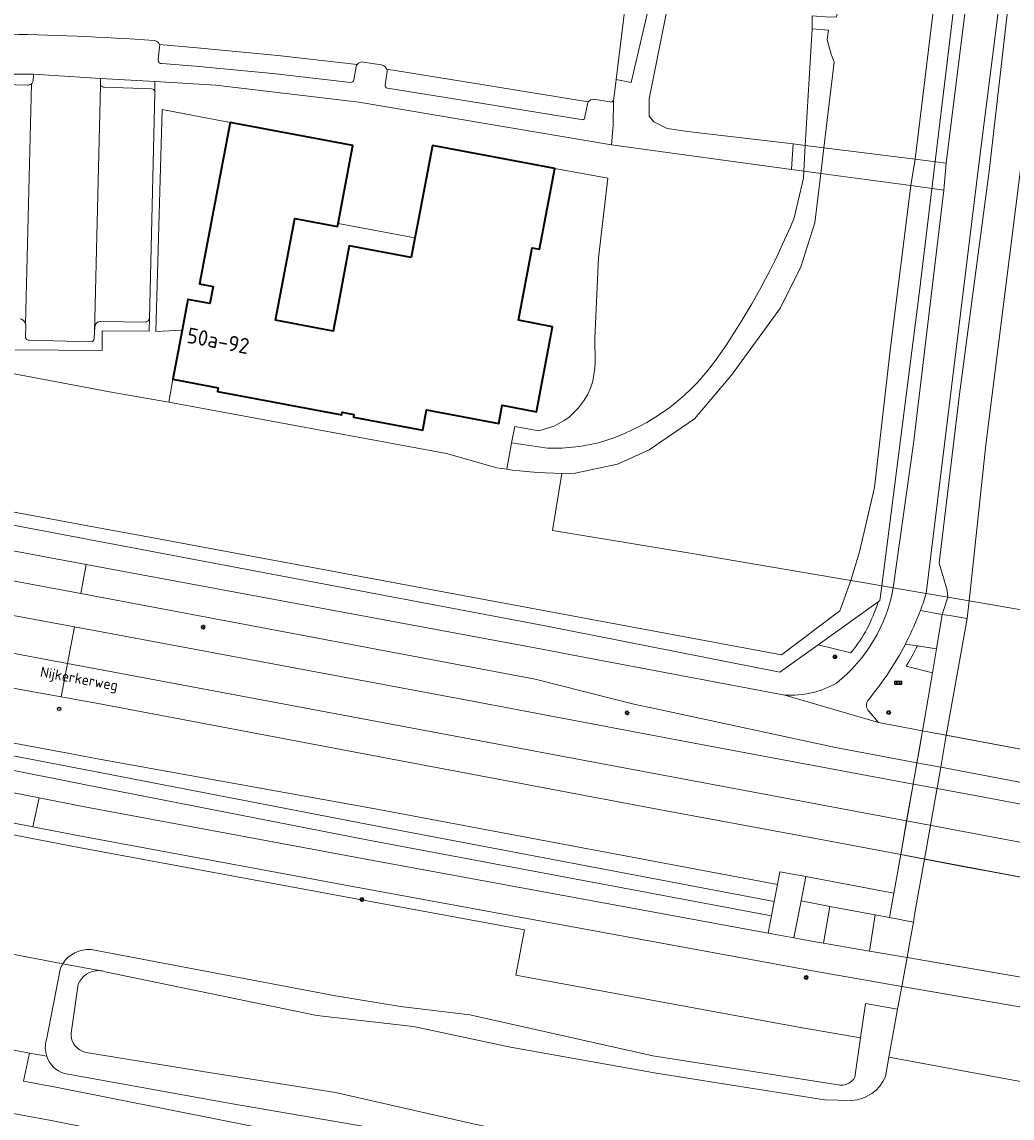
# Model space of a CAD drawing. Header units: metres. Extents: x 149984 to 156489, y 469398 to 478068.
# Tile 641 of 656: x 154703 to 154789, y 471531 to 471626. Entities that reach past the tile are written whole.
import ezdxf
from ezdxf.enums import TextEntityAlignment as Align

# ---------------------------------------------------------------- set-up
doc = ezdxf.new("R2010")
doc.units = ezdxf.units.M
doc.header["$LTSCALE"] = 0.75
for name, color, linetype, lineweight in [('B-WE-GK-BESCHOEIING-G', 252, 'GK-BESCHOEIING-SO', 18), ('B-WE-GR-GROENVOORZIENING-GV', 252, 'Continuous', 18), ('B-WE-GR-STRUIK-GV', 252, 'Continuous', 13), ('B-WE-GW-TALUD_KRUIN-G', 252, 'Continuous', 18), ('B-WE-IE-MEUBILAIR-S', 252, 'Continuous', 25), ('B-WE-KW-KUNSTWERK_DEK-GV', 6, 'Continuous', 18), ('B-WE-OG-BEBOUWING-GV', 6, 'Continuous', 35), ('B-WE-OG-BEBOUWING-T18', 1, 'Continuous', 18), ('B-WE-OG-TERREIN_BEGROEID-GV', 252, 'Continuous', 18), ('B-WE-OG-TERREIN_ERF-GV', 252, 'Continuous', 18), ('B-WE-OG-TERREIN_OEVER-GV', 252, 'Continuous', 18), ('B-WE-OG-TOPOGRAFIE-T18', 7, 'Continuous', 18), ('B-WE-OG-WATER-GV', 252, 'Continuous', 18), ('B-WE-OG-WEG-GV', 252, 'Continuous', 18), ('B-WE-VH-GESLOTENVERHARDING-GV', 252, 'Continuous', 18), ('B-WE-VH-GESLOTENVERHARDING_ASFALT-GV', 252, 'Continuous', 18), ('B-WE-VH-GESLOTENVERHARDING_BETON-GV', 252, 'Continuous', 18), ('B-WE-VH-ONVERHARD-GV', 252, 'Continuous', 18), ('B-WE-VH-OPENVERHARDING-GV', 252, 'Continuous', 18), ('B-WE-VH-OPENVERHARDING_BETONSTRAATSTEEN-GV', 252, 'Continuous', 18), ('B-WE-VH-OPENVERHARDING_STRAATBAKSTEEN-GV', 252, 'Continuous', 18), ('B-WE-VH-OPENVERHARDING_TEGEL-GV', 252, 'Continuous', 18)]:
    doc.layers.add(name, color=color, linetype=linetype, lineweight=lineweight)
doc.styles.add('NLCS-ISO', font='NLCS-ISO.ttf')
doc.styles.add('NLCS-ISO-M500-T18', font='NLCS-ISO.ttf', dxfattribs={"height": 0.9})
doc.styles.add('NLCS-ISO-M750-T18', font='NLCS-ISO.ttf', dxfattribs={"height": 1.35})
doc.linetypes.add('GK-BESCHOEIING-SO', pattern='A,18,-3,[1,NLCS.SHX,S=0.6,R=0,X=0,Y=0],-3', length=24)

# ---------------------------------------------------------------- blocks, each defined once
blk = doc.blocks.new('SIE-MEUBILAIR_BORD_STRAATNAAM-SO')
blk.add_lwpolyline([(-1.62, -0.62), (1.62, -0.62), (1.62, 0.62), (-1.62, 0.62)], close=True)
at = {"style": 'NLCS-ISO'}
blk.add_text('straat', height=0.75, dxfattribs=at).set_placement((0, 0.08), align=Align.MIDDLE_CENTER)
blk = doc.blocks.new('SIE-MEUBILAIR_BORD_VERKEER-SO')
blk.add_lwpolyline([(-0.5625, -0.5625), (0.5625, -0.5625), (0.5625, 0.5625), (-0.5625, 0.5625)], close=True)
at = {"style": 'NLCS-ISO'}
blk.add_text('vb', height=0.75, dxfattribs=at).set_placement((0, 0), align=Align.MIDDLE_CENTER)
blk = doc.blocks.new('SIE-MEUBILAIR_PAAL_HECTOMETER-SO')
blk.add_circle((0, 0), 0.75)
at = {"style": 'NLCS-ISO'}
blk.add_text('hm', height=0.75, dxfattribs=at).set_placement((0.16, 0.07), align=Align.MIDDLE_CENTER)
blk = doc.blocks.new('SIE-MEUBILAIR_PAAL_VERKEERSBORD-SO')
blk.add_circle((0, 0), 0.75)
at = {"style": 'NLCS-ISO'}
blk.add_text('vb', height=0.75, dxfattribs=at).set_placement((0, 0.07), align=Align.MIDDLE_CENTER)
blk = doc.blocks.new('SIE-MEUBILAIR_PAAL_LICHTMAST-SO')
for points in [[(-0.62, 0), (-1, 0)], [(-0.71, 0.71), (-0.44, 0.44)], [(0, 1), (0, 0.62)], [(0.44, 0.44), (0.71, 0.71)], [(1, 0), (0.62, 0)], [(-0.71, -0.71), (-0.44, -0.44)], [(0, -0.62), (0, -1)], [(0.44, -0.44), (0.71, -0.71)]]:
    blk.add_lwpolyline(points)
blk.add_circle((0, 0), 0.5)

msp = doc.modelspace()

# ---------------------------------------------------------------- linework, layer by layer
at = {"layer": 'B-WE-GK-BESCHOEIING-G', "flags": 128}
for points in [[(154774.857, 471577.365), (154773.905, 471574.74), (154768.841, 471570.938), (154713.178, 471581.293), (154710.777, 471581.739), (154662.871, 471590.644), (154621.347, 471598.443), (154608.288, 471600.926)], [(154679.851, 471599.724), (154683.962, 471598.966), (154699.898, 471595.755), (154710.962, 471593.664), (154715.774, 471592.83)]]:
    msp.add_lwpolyline(points, dxfattribs=at)
at = {"layer": 'B-WE-GR-GROENVOORZIENING-GV', "flags": 128}
for points in [[(154774.926, 471571.176), (154774.87, 471571.108), (154772.019, 471571.808), (154768.701, 471569.433), (154748.38, 471573.448), (154712.333, 471580.262), (154662.239, 471589.764), (154619.539, 471597.647), (154608.318, 471599.774), (154608.356, 471598.314), (154607.929, 471598.351), (154607.845, 471597.957), (154610.994, 471597.354), (154614.393, 471596.638), (154620.338, 471595.502), (154648.141, 471590.191), (154686.687, 471582.852), (154708.627, 471578.767), (154748.255, 471571.39), (154751.424, 471570.794), (154769.147, 471567.43)], [(154778.529, 471576.741), (154777.536, 471576.91), (154777.364, 471575.634), (154777.218, 471575.529), (154777.191, 471575.438), (154777.1, 471575.151), (154777.001, 471574.863), (154776.896, 471574.578), (154776.784, 471574.298), (154776.664, 471574.016), (154776.538, 471573.74), (154776.406, 471573.469), (154776.266, 471573.199), (154776.121, 471572.933), (154775.968, 471572.668), (154775.811, 471572.411), (154775.646, 471572.156), (154775.476, 471571.905), (154775.299, 471571.658), (154775.117, 471571.417), (154774.926, 471571.176)], [(154780.882, 471574.763), (154782.776, 471574.439), (154783.25, 471575.939)], [(154783.25, 471575.939), (154781.398, 471576.254)], [(154746.578, 471547.11), (154731.686, 471549.851), (154707.994, 471554.232), (154703.795, 471555.054), (154674.128, 471560.865), (154646.107, 471566.286), (154621.665, 471571.07), (154618.69, 471571.66), (154618.612, 471571.266), (154645.932, 471565.855), (154655.896, 471563.814), (154685.3, 471557.859), (154686.97, 471555.649), (154686.762, 471549.509), (154698.862, 471547.28)], [(154779.802, 471570.19), (154780.032, 471570.59), (154780.255, 471570.996), (154780.471, 471571.402), (154780.554, 471571.563), (154780.627, 471571.709), (154779.585, 471571.866)], [(154662.166, 471570.748), (154707.168, 471562.378), (154709.608, 471561.924), (154733.646, 471557.572), (154768.501, 471551.025), (154768.713, 471552.128), (154770.958, 471551.707), (154778.592, 471550.273), (154779.181, 471553.614), (154772.909, 471554.806), (154758.089, 471557.558), (154734.535, 471561.996), (154709.661, 471566.698), (154708.03, 471567.006), (154706.454, 471567.289), (154688.944, 471570.438)], [(154776.424, 471566.049), (154777.253, 471565.061), (154781.075, 471564.346), (154781.215, 471565.14), (154781.926, 471569.376), (154779.65, 471569.935), (154779.802, 471570.19)], [(154674.782, 471564.342), (154704.535, 471558.538), (154708.337, 471557.796), (154732.375, 471553.308), (154767.69, 471546.804), (154767.981, 471548.317), (154733.07, 471554.872), (154708.598, 471559.652), (154661.746, 471568.993)], [(154674.128, 471560.865), (154703.795, 471555.054), (154707.994, 471554.232), (154731.686, 471549.851), (154746.578, 471547.11), (154746.216, 471545.143), (154745.854, 471543.177), (154770.635, 471538.616), (154770.677, 471538.608), (154775.704, 471537.734), (154776.127, 471540.708), (154778.917, 471540.212), (154779.277, 471542.187), (154771.54, 471543.533), (154731.867, 471550.834), (154708.181, 471555.214), (154703.987, 471556.035), (154674.319, 471561.846)], [(154775.219, 471534.322), (154775.704, 471537.734), (154770.677, 471538.608), (154770.635, 471538.616), (154745.854, 471543.177), (154746.216, 471545.143), (154746.578, 471547.11)], [(154700.413, 471545.335), (154706.6, 471544.157)], [(154709.044, 471545.382), (154730.207, 471541.367), (154735.85, 471540.438), (154741.846, 471539.717), (154757.696, 471536.187), (154773.965, 471533.626)]]:
    msp.add_lwpolyline(points, dxfattribs=at)
for points in [[(154741.618, 471566.986), (154760.84, 471563.366), (154780.259, 471559.724), (154780.586, 471561.574), (154773.54, 471562.91), (154757.581, 471566.334), (154756.18, 471566.616), (154747.516, 471568.822), (154708.147, 471576.233), (154686.218, 471580.361), (154647.642, 471587.653), (154630.853, 471590.784), (154619.826, 471592.878), (154613.136, 471594.148), (154612.666, 471591.278), (154619.264, 471590.002), (154632.849, 471587.374), (154658.213, 471582.632), (154673.735, 471579.657), (154690.073, 471576.589), (154707.605, 471573.366), (154709.163, 471573.08)], [(154776.266, 471573.199), (154776.406, 471573.469), (154776.538, 471573.74), (154776.664, 471574.016), (154776.784, 471574.298), (154776.896, 471574.578), (154777.001, 471574.863), (154777.1, 471575.151), (154777.191, 471575.438), (154777.218, 471575.529), (154772.019, 471571.808), (154774.87, 471571.108), (154774.926, 471571.176), (154775.117, 471571.417), (154775.299, 471571.658), (154775.476, 471571.905), (154775.646, 471572.156), (154775.811, 471572.411), (154775.968, 471572.668), (154776.121, 471572.933)], [(154780.032, 471570.59), (154779.802, 471570.19), (154779.65, 471569.935), (154781.926, 471569.376), (154782.276, 471571.461), (154780.627, 471571.709), (154780.554, 471571.563), (154780.471, 471571.402), (154780.255, 471570.996)], [(154662.166, 471570.748), (154663.415, 471569.661), (154709.21, 471560.859), (154733.077, 471556.213), (154768.219, 471549.555), (154768.501, 471551.025), (154733.646, 471557.572), (154709.608, 471561.924), (154707.168, 471562.378)], [(154663.415, 471569.661), (154661.746, 471568.993), (154708.598, 471559.652), (154733.07, 471554.872), (154767.981, 471548.317), (154768.219, 471549.555), (154733.077, 471556.213), (154709.21, 471560.859)], [(154773.055, 471549.127), (154770.553, 471549.597), (154769.937, 471546.39), (154771.616, 471546.081), (154772.494, 471545.93)], [(154779.977, 471546.068), (154780.193, 471547.289), (154780.278, 471547.771), (154778.219, 471548.158), (154776.956, 471548.395), (154776.474, 471545.246), (154779.734, 471544.685)]]:
    msp.add_lwpolyline(points, close=True, dxfattribs=at)
at = {"layer": 'B-WE-GR-GROENVOORZIENING-GV'}
for points in [[(154773.613, 471568.477, 0.183277), (154778.529, 471576.741)], [(154781.398, 471576.254, -0.014628), (154780.882, 471574.763)], [(154779.585, 471571.866, -0.053503), (154776.379, 471567.038)], [(154769.147, 471567.43, 0.142666), (154773.613, 471568.477)], [(154776.379, 471567.038, 0.393295), (154776.424, 471566.049)], [(154706.6, 471544.157, -0.28261), (154709.044, 471545.382)], [(154773.965, 471533.626, 0.273332), (154775.219, 471534.322)]]:
    msp.add_lwpolyline(points, format="xyb", dxfattribs=at)
at = {"layer": 'B-WE-GR-STRUIK-GV', "flags": 128}
for points in [[(154704.018, 471620.658), (154704.059, 471621.242), (154694.233, 471621.259), (154694.206, 471619.875)], [(154714.566, 471619.756), (154714.565, 471620.606), (154709.871, 471620.872), (154709.873, 471620.261)], [(154699.431, 471620.428), (154703.527, 471620.314)], [(154710.208, 471620.119), (154714.284, 471619.973)], [(154702.463, 471597.349), (154710.007, 471597.309), (154710.016, 471599.015), (154714.086, 471598.994), (154714.092, 471600.08)], [(154713.775, 471599.769), (154709.897, 471599.827)], [(154703.351, 471598.518), (154703.386, 471599.445)], [(154709.378, 471599.34), (154709.343, 471598.907), (154709.298, 471598.343)], [(154709.043, 471598.058), (154703.67, 471598.203)]]:
    msp.add_lwpolyline(points, dxfattribs=at)
at = {"layer": 'B-WE-GR-STRUIK-GV'}
for points in [[(154703.883, 471620.404, 0.183441), (154704.018, 471620.658)], [(154703.527, 471620.314, 0.241746), (154703.883, 471620.404)], [(154709.873, 471620.261, 0.17358), (154710.208, 471620.119)], [(154714.284, 471619.973, -0.374403), (154714.566, 471619.756)], [(154703.37, 471599.611, 0.28985), (154702.91, 471600.055)], [(154709.897, 471599.827, 0.421487), (154709.378, 471599.34)], [(154714.092, 471600.08, -0.318473), (154713.775, 471599.769)], [(154703.386, 471599.445, 0.072776), (154703.37, 471599.611)], [(154703.67, 471598.203, -0.451089), (154703.351, 471598.518)], [(154709.298, 471598.343, -0.481436), (154709.043, 471598.058)]]:
    msp.add_lwpolyline(points, format="xyb", dxfattribs=at)
at = {"layer": 'B-WE-GW-TALUD_KRUIN-G', "flags": 128}
msp.add_lwpolyline([(154662.166, 471570.748), (154663.415, 471569.661), (154709.21, 471560.859), (154733.077, 471556.213), (154768.219, 471549.555)], dxfattribs=at)
at = {"layer": 'B-WE-KW-KUNSTWERK_DEK-GV', "flags": 128}
for points in [[(154772.524, 471614.877), (154770.912, 471615.079), (154769.873, 471615.209), (154769.735, 471612.999), (154770.782, 471612.857), (154772.255, 471612.656), (154780.067, 471611.593), (154782.922, 471611.204), (154783.129, 471613.552), (154780.426, 471613.89)], [(154779.181, 471553.614), (154793.319, 471550.957), (154795.125, 471561.715), (154781.075, 471564.346)], [(154779.277, 471542.187), (154791.491, 471540.062), (154791.915, 471542.591), (154779.734, 471544.685)]]:
    msp.add_lwpolyline(points, close=True, dxfattribs=at)
at = {"layer": 'B-WE-OG-BEBOUWING-GV', "flags": 128}
msp.add_lwpolyline([(154736.776, 471605.36), (154731.411, 471606.376), (154730.35, 471600.776), (154730.011, 471598.987), (154725.02, 471599.933), (154726.689, 471608.746), (154730.384, 471608.046), (154730.437, 471608.324), (154731.713, 471615.062), (154721.101, 471617.072), (154718.449, 471603.071), (154719.618, 471602.849), (154719.339, 471601.375), (154717.433, 471601.737), (154716.928, 471599.071), (154716.123, 471594.82), (154720.053, 471594.075), (154719.993, 471593.761), (154730.762, 471591.721), (154730.804, 471591.947), (154731.816, 471591.755), (154731.774, 471591.529), (154737.777, 471590.392), (154738.114, 471592.17), (154744.372, 471590.985), (154744.67, 471592.557), (154747.618, 471591.998), (154749.014, 471599.367), (154746.066, 471599.926), (154747.256, 471606.204), (154747.904, 471606.081), (154749.227, 471613.067), (154738.616, 471615.077), (154737.293, 471608.091), (154737.1, 471607.069)], close=True, dxfattribs=at)
at = {"layer": 'B-WE-OG-TERREIN_BEGROEID-GV', "flags": 128}
msp.add_lwpolyline([(154768.665, 471683.487), (154762.395, 471684.682), (154754.539, 471620.803), (154755.823, 471620.518), (154758.868, 471633.546), (154764.178, 471661.727), (154767.719, 471678.933)], close=True, dxfattribs=at)
for points in [[(154766.515, 471664.701), (154757.381, 471619.102), (154757.381, 471617.615), (154757.806, 471617.119), (154758.939, 471616.553), (154760.709, 471616.27), (154769.873, 471615.209), (154769.735, 471612.999), (154770.782, 471612.857), (154770.912, 471615.079), (154771.502, 471625.192), (154771.502, 471626.313)], [(154769.956, 471608.797), (154770.747, 471612.252), (154770.782, 471612.857), (154769.735, 471612.999), (154754.124, 471615.137), (154732.245, 471618.819), (154719.854, 471620.306), (154714.565, 471620.606), (154714.566, 471619.756)], [(154714.566, 471619.756), (154714.566, 471619.65), (154714.092, 471600.08), (154714.086, 471598.994), (154710.016, 471599.015), (154710.007, 471597.309), (154702.463, 471597.349)], [(154699.898, 471595.755), (154710.962, 471593.664), (154715.774, 471592.83), (154716.123, 471594.82), (154716.928, 471599.071), (154714.664, 471598.962), (154715.212, 471618.186), (154721.101, 471617.072), (154731.713, 471615.062), (154730.437, 471608.324), (154737.1, 471607.069), (154737.293, 471608.091), (154738.616, 471615.077), (154749.227, 471613.067), (154753.806, 471612.234), (154753.006, 471605.343), (154752.685, 471598.382), (154752.726, 471596.264), (154752.696, 471595.763), (154752.518, 471594.658), (154752.312, 471594.048), (154752.04, 471593.469), (154751.696, 471592.904), (154751.271, 471592.329), (154750.424, 471591.506), (154749.963, 471591.203), (154749.148, 471590.747), (154747.842, 471590.336), (154745.74, 471590.727), (154745.473, 471589.294), (154748.574, 471588.852)], [(154706.6, 471544.157), (154700.413, 471545.335)], [(154705.175, 471537.571), (154706.358, 471543.653)], [(154693.653, 471538.286), (154693.923, 471538.236), (154700.829, 471536.951), (154702.374, 471536.664), (154703.698, 471536.418), (154705.206, 471536.138)]]:
    msp.add_lwpolyline(points, dxfattribs=at)
at = {"layer": 'B-WE-OG-TERREIN_BEGROEID-GV'}
for points in [[(154763.609, 471597.111, 0.052626), (154769.956, 471608.797)], [(154753.472, 471589.446, 0.171994), (154763.609, 471597.111)], [(154748.574, 471588.852, 0.079898), (154753.472, 471589.446)], [(154706.358, 471543.653, -0.052761), (154706.6, 471544.157)], [(154705.206, 471536.138, -0.15559), (154705.175, 471537.571)]]:
    msp.add_lwpolyline(points, format="xyb", dxfattribs=at)
at = {"layer": 'B-WE-OG-TERREIN_ERF-GV', "flags": 128}
for points in [[(154721.101, 471617.072), (154715.212, 471618.186), (154714.664, 471598.962), (154716.928, 471599.071), (154717.433, 471601.737), (154719.339, 471601.375), (154719.618, 471602.849), (154718.449, 471603.071)], [(154745.049, 471587.015), (154745.473, 471589.294), (154745.74, 471590.727), (154747.842, 471590.336), (154749.148, 471590.747), (154749.963, 471591.203), (154750.424, 471591.506), (154751.271, 471592.329), (154751.696, 471592.904), (154752.04, 471593.469), (154752.312, 471594.048), (154752.518, 471594.658), (154752.696, 471595.763), (154752.726, 471596.264), (154752.685, 471598.382), (154753.006, 471605.343), (154753.806, 471612.234), (154749.227, 471613.067), (154747.904, 471606.081), (154747.256, 471606.204), (154746.066, 471599.926), (154749.014, 471599.367), (154747.618, 471591.998), (154744.67, 471592.557), (154744.372, 471590.985), (154738.114, 471592.17), (154737.777, 471590.392), (154731.774, 471591.529), (154731.816, 471591.755), (154730.804, 471591.947), (154730.762, 471591.721), (154719.993, 471593.761), (154720.053, 471594.075), (154716.123, 471594.82), (154715.774, 471592.83), (154739.833, 471588.385), (154744.199, 471587.15)], [(154730.35, 471600.776), (154731.411, 471606.376), (154736.776, 471605.36), (154737.1, 471607.069), (154730.437, 471608.324), (154730.384, 471608.046), (154726.689, 471608.746), (154725.02, 471599.933), (154730.011, 471598.987)]]:
    msp.add_lwpolyline(points, close=True, dxfattribs=at)
at = {"layer": 'B-WE-OG-TERREIN_OEVER-GV', "flags": 128}
for points in [[(154783.194, 471576.54), (154783.25, 471575.939), (154785.103, 471575.619), (154785.156, 471576.116), (154786.556, 471589.133), (154790.152, 471617.817), (154791.145, 471630.846), (154793.705, 471652.411), (154796.414, 471673.207), (154799.735, 471698.91), (154802.726, 471721.946), (154803.859, 471734.441), (154805.353, 471748.717), (154808.78, 471771.495), (154811.351, 471790.535), (154814.465, 471816.761), (154816.891, 471841.213), (154818.629, 471854.615), (154822.893, 471891.475), (154827.148, 471926.026), (154830.283, 471951.876), (154834.621, 471984.014)], [(154784.551, 471633.571), (154780.772, 471602.205), (154777.536, 471576.91), (154778.529, 471576.741), (154780.298, 471589.249), (154782.922, 471611.204), (154783.129, 471613.552), (154787.203, 471646.208)], [(154788.691, 471629.005), (154786.842, 471612.836), (154784.277, 471593.534), (154782.522, 471578.875), (154783.194, 471576.54)], [(154745.473, 471589.294), (154745.049, 471587.015), (154745.509, 471586.942), (154747.718, 471586.734), (154749.825, 471586.644), (154750.982, 471586.663), (154754.649, 471587.46), (154757.387, 471588.683), (154761.32, 471591.394), (154764.536, 471595.168), (154768.762, 471601.015), (154770.516, 471604.55), (154771.733, 471608.357), (154772.255, 471612.656), (154770.782, 471612.857), (154770.747, 471612.252), (154769.956, 471608.797)], [(154748.574, 471588.852), (154745.473, 471589.294)], [(154773.965, 471533.626), (154757.696, 471536.187), (154741.846, 471539.717), (154735.85, 471540.438), (154730.207, 471541.367), (154709.044, 471545.382)], [(154706.358, 471543.653), (154705.175, 471537.571)], [(154709.739, 471543.56), (154706.6, 471544.157)], [(154706.6, 471544.157), (154709.739, 471543.56)], [(154710.257, 471543.461), (154728.608, 471539.676), (154736.977, 471538.706), (154745.381, 471536.924), (154758, 471534.667)], [(154707.31, 471538.143), (154707.936, 471542.393)], [(154777.851, 471534.371), (154778.159, 471536.06), (154778.917, 471540.212), (154776.127, 471540.708), (154775.704, 471537.734), (154775.219, 471534.322)], [(154763.691, 471525.927), (154753.324, 471527.847), (154741.779, 471530.366), (154730.214, 471532.995), (154719.626, 471534.687), (154708.605, 471536.476)], [(154706.739, 471534.643), (154721.287, 471532.015), (154738.79, 471529.008), (154756.128, 471526.022), (154763.836, 471524.398)], [(154758, 471534.667), (154772.569, 471532.355), (154774.918, 471532.294)]]:
    msp.add_lwpolyline(points, dxfattribs=at)
for points in [[(154772.524, 471614.877), (154773.425, 471622.306), (154773.147, 471622.986), (154772.811, 471624.219), (154772.923, 471625.079), (154771.502, 471625.192), (154770.912, 471615.079), (154770.782, 471612.857), (154772.255, 471612.656)], [(154774.857, 471577.365), (154773.905, 471574.74), (154768.841, 471570.938), (154713.178, 471581.293), (154710.777, 471581.739), (154662.871, 471590.644), (154621.347, 471598.443), (154608.288, 471600.926), (154608.318, 471599.774), (154619.539, 471597.647), (154662.239, 471589.764), (154712.333, 471580.262), (154748.38, 471573.448), (154768.701, 471569.433), (154772.019, 471571.808), (154777.218, 471575.529), (154777.364, 471575.634), (154777.536, 471576.91), (154776.088, 471577.156)], [(154782.776, 471574.439), (154783.401, 471574.332), (154784.936, 471574.069), (154785.103, 471575.619), (154783.25, 471575.939)]]:
    msp.add_lwpolyline(points, close=True, dxfattribs=at)
at = {"layer": 'B-WE-OG-TERREIN_OEVER-GV'}
for points in [[(154769.956, 471608.797, -0.052626), (154763.609, 471597.111)], [(154763.609, 471597.111, -0.171994), (154753.472, 471589.446)], [(154753.472, 471589.446, -0.079898), (154748.574, 471588.852)], [(154709.044, 471545.382, 0.28261), (154706.6, 471544.157)], [(154706.6, 471544.157, 0.052761), (154706.358, 471543.653)], [(154707.936, 471542.393, -0.319811), (154709.739, 471543.56)], [(154709.739, 471543.56, -0.071047), (154710.257, 471543.461)], [(154708.605, 471536.476, -0.369454), (154707.31, 471538.143)], [(154705.175, 471537.571, 0.15559), (154705.206, 471536.138)], [(154705.206, 471536.138, 0.239089), (154706.739, 471534.643)], [(154775.219, 471534.322, -0.273332), (154773.965, 471533.626)], [(154774.918, 471532.294, 0.287878), (154777.851, 471534.371)]]:
    msp.add_lwpolyline(points, format="xyb", dxfattribs=at)
at = {"layer": 'B-WE-OG-WATER-GV', "flags": 128}
for points in [[(154834.621, 471984.014), (154830.283, 471951.876), (154827.148, 471926.026), (154822.893, 471891.475), (154818.629, 471854.615), (154816.891, 471841.213), (154814.465, 471816.761), (154811.351, 471790.535), (154808.78, 471771.495), (154805.353, 471748.717), (154803.859, 471734.441), (154802.726, 471721.946), (154799.735, 471698.91), (154796.414, 471673.207), (154793.705, 471652.411), (154791.145, 471630.846), (154790.152, 471617.817), (154786.556, 471589.133), (154785.156, 471576.116), (154785.103, 471575.619), (154798.991, 471573.218), (154801.454, 471584.651), (154803.07, 471603.195), (154805.387, 471619.273)], [(154774.857, 471577.365), (154775.606, 471579.858), (154776.911, 471585.421), (154778.284, 471597.578), (154780.067, 471611.593), (154780.426, 471613.89), (154783.504, 471639.063), (154789.136, 471686.111), (154794.837, 471730), (154796.317, 471742.415), (154800.469, 471777.254), (154806.239, 471823.684), (154807.486, 471834.264), (154809.426, 471849.414), (154810.893, 471863.677), (154812.856, 471882.607), (154815.619, 471904.941), (154818.504, 471927.362), (154822.91, 471961.708)], [(154777.603, 471641.91), (154775.248, 471633.807), (154773.612, 471626.218), (154773.035, 471626.201), (154771.502, 471626.313), (154771.502, 471625.192), (154772.923, 471625.079), (154772.811, 471624.219), (154773.147, 471622.986), (154773.425, 471622.306), (154772.524, 471614.877), (154772.255, 471612.656), (154771.733, 471608.357), (154770.516, 471604.55), (154768.762, 471601.015), (154764.536, 471595.168), (154761.32, 471591.394), (154757.387, 471588.683), (154754.649, 471587.46), (154750.982, 471586.663), (154749.825, 471586.644), (154749.01, 471581.696), (154760.935, 471579.731), (154774.857, 471577.365)], [(154608.288, 471600.926), (154621.347, 471598.443), (154662.871, 471590.644), (154710.777, 471581.739), (154713.178, 471581.293), (154768.841, 471570.938), (154773.905, 471574.74), (154774.857, 471577.365), (154760.935, 471579.731), (154749.01, 471581.696), (154749.825, 471586.644), (154747.718, 471586.734), (154745.509, 471586.942), (154745.049, 471587.015), (154744.199, 471587.15), (154739.833, 471588.385), (154715.774, 471592.83), (154710.962, 471593.664), (154699.898, 471595.755), (154683.962, 471598.966), (154679.851, 471599.724), (154647.264, 471605.563), (154624.705, 471609.861), (154610.38, 471612.773)], [(154774.918, 471532.294), (154772.569, 471532.355), (154758, 471534.667), (154745.381, 471536.924), (154736.977, 471538.706), (154728.608, 471539.676), (154710.257, 471543.461)], [(154707.936, 471542.393), (154707.31, 471538.143)], [(154708.605, 471536.476), (154719.626, 471534.687), (154730.214, 471532.995), (154741.779, 471530.366), (154753.324, 471527.847), (154763.691, 471525.927)], [(154790.334, 471533.793), (154778.159, 471536.06), (154777.851, 471534.371)]]:
    msp.add_lwpolyline(points, dxfattribs=at)
for points in [[(154795.561, 471564.379), (154795.778, 471565.72), (154812.759, 471562.277), (154814.195, 471567.529), (154814.617, 471569.074), (154798.946, 471572.097), (154798.991, 471573.218), (154785.103, 471575.619), (154784.936, 471574.069), (154783.275, 471564.757), (154783.134, 471563.96), (154795.125, 471561.715), (154795.262, 471562.53)], [(154793.812, 471553.889), (154794.351, 471557.101), (154794.653, 471558.906), (154794.839, 471560.013), (154795.125, 471561.715), (154783.134, 471563.96), (154782.644, 471561.183), (154781.24, 471553.223), (154784.999, 471552.508), (154786.928, 471552.141), (154793.319, 471550.957)], [(154780.193, 471547.289), (154779.977, 471546.068), (154779.734, 471544.685), (154783.942, 471543.962), (154791.915, 471542.591), (154792.117, 471543.793), (154792.319, 471544.995), (154792.551, 471546.377), (154793.319, 471550.957), (154786.928, 471552.141), (154784.999, 471552.508), (154781.24, 471553.223), (154780.447, 471548.729), (154780.278, 471547.771)], [(154779.734, 471544.685), (154779.277, 471542.187), (154783.629, 471541.43), (154791.491, 471540.062), (154791.915, 471542.591), (154783.942, 471543.962)], [(154779.277, 471542.187), (154778.917, 471540.212), (154778.159, 471536.06), (154790.334, 471533.793), (154790.535, 471535.154), (154790.646, 471535.906), (154790.982, 471537.557), (154791.491, 471540.062), (154783.629, 471541.43)]]:
    msp.add_lwpolyline(points, close=True, dxfattribs=at)
at = {"layer": 'B-WE-OG-WATER-GV'}
for points in [[(154709.739, 471543.56, 0.319811), (154707.936, 471542.393)], [(154710.257, 471543.461, 0.071047), (154709.739, 471543.56)], [(154707.31, 471538.143, 0.369454), (154708.605, 471536.476)], [(154777.851, 471534.371, -0.287878), (154774.918, 471532.294)]]:
    msp.add_lwpolyline(points, format="xyb", dxfattribs=at)
at = {"layer": 'B-WE-OG-WEG-GV', "flags": 128}
for points in [[(154791.345, 471656.012), (154785.96, 471613.414), (154781.398, 471576.254), (154783.25, 471575.939), (154783.194, 471576.54), (154782.522, 471578.875), (154784.277, 471593.534), (154786.842, 471612.836), (154788.691, 471629.005)], [(154783.504, 471639.063), (154780.426, 471613.89), (154780.067, 471611.593), (154778.284, 471597.578), (154776.911, 471585.421), (154775.606, 471579.858), (154774.857, 471577.365), (154776.088, 471577.156), (154777.536, 471576.91), (154780.772, 471602.205), (154784.551, 471633.571)], [(154744.031, 471522.927), (154705.578, 471530.578), (154699.743, 471531.636), (154700.829, 471536.951), (154693.923, 471538.236), (154693.653, 471538.286), (154690.62, 471538.17), (154688.53, 471537.11), (154687.05, 471535.19), (154684.321, 471516.997), (154681.539, 471497.113), (154677.977, 471473.471), (154675.034, 471453.219), (154672.138, 471431.575)], [(154705.206, 471536.138), (154703.698, 471536.418), (154703.199, 471533.975), (154706.123, 471533.444), (154744.352, 471525.838)], [(154763.836, 471524.398), (154756.128, 471526.022), (154738.79, 471529.008), (154721.287, 471532.015), (154706.739, 471534.643)]]:
    msp.add_lwpolyline(points, dxfattribs=at)
at = {"layer": 'B-WE-OG-WEG-GV'}
msp.add_lwpolyline([(154706.739, 471534.643, -0.239089), (154705.206, 471536.138)], format="xyb", dxfattribs=at)
at = {"layer": 'B-WE-VH-GESLOTENVERHARDING-GV', "flags": 128}
for points in [[(154708.147, 471576.233), (154708.627, 471578.767), (154686.687, 471582.852), (154648.141, 471590.191), (154620.338, 471595.502), (154619.826, 471592.878), (154630.853, 471590.784), (154647.642, 471587.653), (154686.218, 471580.361)], [(154618.339, 471585.217), (154628.847, 471583.689), (154649.131, 471580.887), (154670.068, 471577.118), (154707, 471570.174), (154707.605, 471573.366), (154690.073, 471576.589), (154673.735, 471579.657), (154658.213, 471582.632), (154632.849, 471587.374), (154619.264, 471590.002)], [(154708.147, 471576.233), (154747.516, 471568.822), (154756.18, 471566.616), (154757.581, 471566.334), (154773.54, 471562.91), (154780.586, 471561.574), (154780.776, 471562.65), (154781.075, 471564.346), (154777.253, 471565.061), (154769.147, 471567.43), (154751.424, 471570.794), (154748.255, 471571.39), (154708.627, 471578.767)], [(154616.515, 471575.786), (154616.016, 471573.21), (154621.858, 471572.051), (154646.298, 471567.267), (154674.319, 471561.846), (154703.987, 471556.035), (154704.535, 471558.538), (154674.782, 471564.342), (154620.295, 471575.031)], [(154783.275, 471564.757), (154784.936, 471574.069), (154783.401, 471574.332), (154782.776, 471574.439), (154782.276, 471571.461), (154781.926, 471569.376), (154781.215, 471565.14), (154781.075, 471564.346), (154783.134, 471563.96)], [(154760.84, 471563.366), (154741.618, 471566.986), (154709.163, 471573.08), (154707.605, 471573.366), (154707, 471570.174), (154715.948, 471568.492), (154779.697, 471556.536), (154780.259, 471559.724)], [(154707, 471570.174), (154706.454, 471567.289), (154708.03, 471567.006), (154709.661, 471566.698), (154734.535, 471561.996), (154758.089, 471557.558), (154772.909, 471554.806), (154779.181, 471553.614), (154779.697, 471556.536), (154715.948, 471568.492)], [(154780.259, 471559.724), (154779.697, 471556.536), (154779.181, 471553.614), (154781.24, 471553.223), (154782.644, 471561.183), (154783.134, 471563.96), (154781.075, 471564.346), (154780.776, 471562.65), (154780.586, 471561.574)], [(154794.839, 471560.013), (154795.125, 471561.715), (154783.134, 471563.96), (154781.075, 471564.346), (154780.776, 471562.65), (154780.586, 471561.574), (154782.644, 471561.183), (154794.653, 471558.906)], [(154794.653, 471558.906), (154782.644, 471561.183), (154780.586, 471561.574), (154780.259, 471559.724), (154780.474, 471559.684), (154785.765, 471558.699), (154794.351, 471557.101)], [(154793.812, 471553.889), (154794.351, 471557.101), (154785.765, 471558.699), (154780.474, 471559.684), (154780.259, 471559.724), (154779.697, 471556.536)], [(154704.535, 471558.538), (154703.987, 471556.035), (154708.181, 471555.214), (154731.867, 471550.834), (154771.54, 471543.533), (154779.277, 471542.187), (154779.734, 471544.685), (154776.474, 471545.246), (154772.494, 471545.93), (154771.616, 471546.081), (154769.937, 471546.39), (154767.69, 471546.804), (154732.375, 471553.308), (154708.337, 471557.796)], [(154779.181, 471553.614), (154781.24, 471553.223), (154784.999, 471552.508), (154786.928, 471552.141), (154793.319, 471550.957), (154793.812, 471553.889), (154779.697, 471556.536)], [(154779.181, 471553.614), (154778.592, 471550.273), (154778.219, 471548.158), (154780.278, 471547.771), (154780.447, 471548.729), (154781.24, 471553.223)], [(154778.592, 471550.273), (154770.958, 471551.707), (154770.553, 471549.597), (154773.055, 471549.127), (154776.956, 471548.395), (154778.219, 471548.158)], [(154791.915, 471542.591), (154783.942, 471543.962), (154779.734, 471544.685), (154779.277, 471542.187), (154783.629, 471541.43), (154791.491, 471540.062)]]:
    msp.add_lwpolyline(points, close=True, dxfattribs=at)
for points in [[(154666.856, 471574.529), (154667.619, 471574.539), (154678.71, 471572.414), (154688.944, 471570.438), (154706.454, 471567.289), (154707, 471570.174), (154670.068, 471577.118), (154649.131, 471580.887), (154628.847, 471583.689), (154618.339, 471585.217), (154617.465, 471580.699)], [(154781.035, 471576.316), (154778.529, 471576.741)], [(154781.398, 471576.254), (154781.035, 471576.316)], [(154779.585, 471571.866), (154779.663, 471572.017)], [(154769.147, 471567.43), (154777.253, 471565.061), (154776.424, 471566.049)]]:
    msp.add_lwpolyline(points, dxfattribs=at)
at = {"layer": 'B-WE-VH-GESLOTENVERHARDING-GV'}
for points in [[(154778.529, 471576.741, -0.183277), (154773.613, 471568.477)], [(154780.882, 471574.763, 0.014628), (154781.398, 471576.254)], [(154779.663, 471572.017, 0.028016), (154780.882, 471574.763)], [(154776.379, 471567.038, 0.053503), (154779.585, 471571.866)], [(154773.613, 471568.477, -0.142666), (154769.147, 471567.43)], [(154776.424, 471566.049, -0.393295), (154776.379, 471567.038)]]:
    msp.add_lwpolyline(points, format="xyb", dxfattribs=at)
at = {"layer": 'B-WE-VH-GESLOTENVERHARDING_ASFALT-GV', "flags": 128}
for points in [[(154754.313, 471618.989), (154754.266, 471616.836), (154754.124, 471615.137), (154769.735, 471612.999), (154769.873, 471615.209), (154760.709, 471616.27), (154758.939, 471616.553), (154757.806, 471617.119), (154757.381, 471617.615), (154757.381, 471619.102), (154766.515, 471664.701)], [(154758.868, 471633.546), (154755.823, 471620.518), (154754.539, 471620.803), (154754.334, 471619.136)]]:
    msp.add_lwpolyline(points, dxfattribs=at)
at = {"layer": 'B-WE-VH-GESLOTENVERHARDING_ASFALT-GV'}
msp.add_lwpolyline([(154754.334, 471619.136, -0.142857), (154754.313, 471618.989)], format="xyb", dxfattribs=at)
at = {"layer": 'B-WE-VH-GESLOTENVERHARDING_BETON-GV', "flags": 128}
for points in [[(154787.203, 471646.208), (154783.129, 471613.552), (154782.922, 471611.204), (154780.298, 471589.249), (154778.529, 471576.741), (154781.035, 471576.316), (154781.398, 471576.254), (154785.96, 471613.414), (154791.345, 471656.012)], [(154744.352, 471525.838), (154706.123, 471533.444), (154703.199, 471533.975), (154703.698, 471536.418), (154702.374, 471536.664), (154700.829, 471536.951), (154699.743, 471531.636), (154705.578, 471530.578), (154744.031, 471522.927)]]:
    msp.add_lwpolyline(points, dxfattribs=at)
at = {"layer": 'B-WE-VH-ONVERHARD-GV', "flags": 128}
msp.add_lwpolyline([(154770.912, 471615.079), (154769.873, 471615.209), (154769.735, 471612.999), (154770.782, 471612.857), (154772.255, 471612.656), (154780.067, 471611.593), (154782.922, 471611.204), (154783.129, 471613.552), (154780.426, 471613.89), (154772.524, 471614.877)], close=True, dxfattribs=at)
at = {"layer": 'B-WE-VH-OPENVERHARDING-GV'}
msp.add_lwpolyline([(154780.882, 471574.763, -0.028016), (154779.663, 471572.017)], format="xyb", dxfattribs=at)
at = {"layer": 'B-WE-VH-OPENVERHARDING-GV', "flags": 128}
for points in [[(154782.276, 471571.461), (154782.776, 471574.439), (154780.882, 471574.763)], [(154779.663, 471572.017), (154779.585, 471571.866), (154780.627, 471571.709), (154782.276, 471571.461)]]:
    msp.add_lwpolyline(points, dxfattribs=at)
for points in [[(154767.981, 471548.317), (154767.69, 471546.804), (154769.937, 471546.39), (154770.553, 471549.597), (154770.958, 471551.707), (154768.713, 471552.128), (154768.501, 471551.025), (154768.219, 471549.555)], [(154772.494, 471545.93), (154776.474, 471545.246), (154776.956, 471548.395), (154773.055, 471549.127)]]:
    msp.add_lwpolyline(points, close=True, dxfattribs=at)
at = {"layer": 'B-WE-VH-OPENVERHARDING_BETONSTRAATSTEEN-GV'}
for points in [[(154704.018, 471620.658, -0.183441), (154703.883, 471620.404)], [(154703.883, 471620.404, -0.241746), (154703.527, 471620.314)], [(154710.208, 471620.119, -0.17358), (154709.873, 471620.261)], [(154714.566, 471619.756, 0.374403), (154714.284, 471619.973)], [(154702.91, 471600.055, -0.28985), (154703.37, 471599.611)], [(154709.378, 471599.34, -0.421487), (154709.897, 471599.827)], [(154713.775, 471599.769, 0.318473), (154714.092, 471600.08)], [(154703.37, 471599.611, -0.072776), (154703.386, 471599.445)], [(154703.351, 471598.518, 0.451089), (154703.67, 471598.203)], [(154709.043, 471598.058, 0.481436), (154709.298, 471598.343)]]:
    msp.add_lwpolyline(points, format="xyb", dxfattribs=at)
at = {"layer": 'B-WE-VH-OPENVERHARDING_BETONSTRAATSTEEN-GV', "flags": 128}
for points in [[(154709.298, 471598.343), (154709.343, 471598.907), (154709.873, 471620.261), (154709.871, 471620.872), (154704.059, 471621.242), (154704.018, 471620.658)], [(154703.527, 471620.314), (154699.431, 471620.428)], [(154703.37, 471599.611), (154703.883, 471620.404)], [(154703.883, 471620.404), (154703.37, 471599.611)], [(154709.873, 471620.261), (154709.343, 471598.907), (154709.378, 471599.34)], [(154714.284, 471619.973), (154710.208, 471620.119)], [(154714.092, 471600.08), (154714.566, 471619.65)], [(154714.566, 471619.65), (154714.566, 471619.756)], [(154709.897, 471599.827), (154713.775, 471599.769)], [(154703.386, 471599.445), (154703.351, 471598.518)], [(154703.67, 471598.203), (154709.043, 471598.058)]]:
    msp.add_lwpolyline(points, dxfattribs=at)
at = {"layer": 'B-WE-VH-OPENVERHARDING_STRAATBAKSTEEN-GV', "flags": 128}
for points in [[(154754.334, 471619.136), (154754.539, 471620.803), (154762.395, 471684.682), (154762.78, 471687.814), (154762.974, 471689.393), (154742.431, 471693.528), (154706.242, 471700.865), (154705.246, 471695.864), (154722.997, 471692.254), (154728.929, 471691.116), (154728.951, 471691.111), (154746.996, 471687.452), (154752.39, 471686.439)], [(154714.984, 471623.605), (154714.865, 471622.51)], [(154714.916, 471623.935), (154714.975, 471623.815), (154718.222, 471623.548), (154725.224, 471622.882), (154732.099, 471622.103)], [(154732.099, 471622.103), (154725.224, 471622.882), (154718.222, 471623.548), (154714.975, 471623.815)], [(154715.186, 471622.179), (154718.077, 471621.941), (154725.059, 471621.277), (154731.52, 471620.545)], [(154731.808, 471620.771), (154731.997, 471621.92)], [(154732.628, 471622.307), (154734.213, 471622.052)], [(154752.118, 471618.843), (154743.076, 471620.337), (154734.658, 471621.674)], [(154734.658, 471621.674), (154743.076, 471620.337), (154752.118, 471618.843)], [(154734.691, 471621.487), (154734.51, 471620.336)], [(154734.712, 471620.031), (154742.818, 471618.744), (154751.487, 471617.312), (154751.621, 471617.289)], [(154752.602, 471619.073), (154753.986, 471618.843)], [(154751.824, 471617.546), (154752.042, 471618.661)]]:
    msp.add_lwpolyline(points, dxfattribs=at)
at = {"layer": 'B-WE-VH-OPENVERHARDING_STRAATBAKSTEEN-GV'}
for points in [[(154701.079, 471624.72, -0.014588), (154714.515, 471624.17)], [(154714.515, 471624.17, -0.211086), (154714.916, 471623.935)], [(154714.975, 471623.815, -0.128745), (154714.984, 471623.605)], [(154714.865, 471622.51, 0.570559), (154715.186, 471622.179)], [(154731.997, 471621.92, -0.087622), (154732.099, 471622.103)], [(154732.099, 471622.103, -0.260732), (154732.628, 471622.307)], [(154734.213, 471622.052, -0.270847), (154734.658, 471621.674)], [(154734.658, 471621.674, -0.080537), (154734.691, 471621.487)], [(154731.52, 471620.545, 0.416386), (154731.808, 471620.771)], [(154734.51, 471620.336, 0.412437), (154734.712, 471620.031)], [(154752.042, 471618.661, -0.099846), (154752.118, 471618.843)], [(154752.118, 471618.843, -0.277118), (154752.602, 471619.073)], [(154753.986, 471618.843, 0.378791), (154754.313, 471618.989)], [(154754.313, 471618.989, 0.142857), (154754.334, 471619.136)], [(154751.621, 471617.289, 0.408678), (154751.824, 471617.546)]]:
    msp.add_lwpolyline(points, format="xyb", dxfattribs=at)
at = {"layer": 'B-WE-VH-OPENVERHARDING_TEGEL-GV'}
for points in [[(154714.515, 471624.17, 0.014588), (154701.079, 471624.72)], [(154714.916, 471623.935, 0.211086), (154714.515, 471624.17)], [(154714.984, 471623.605, 0.128745), (154714.975, 471623.815)], [(154715.186, 471622.179, -0.570559), (154714.865, 471622.51)], [(154732.099, 471622.103, 0.087622), (154731.997, 471621.92)], [(154732.628, 471622.307, 0.260732), (154732.099, 471622.103)], [(154734.658, 471621.674, 0.270847), (154734.213, 471622.052)], [(154734.691, 471621.487, 0.080537), (154734.658, 471621.674)], [(154731.808, 471620.771, -0.416386), (154731.52, 471620.545)], [(154734.712, 471620.031, -0.412437), (154734.51, 471620.336)], [(154752.118, 471618.843, 0.099846), (154752.042, 471618.661)], [(154752.602, 471619.073, 0.277118), (154752.118, 471618.843)], [(154754.313, 471618.989, -0.378791), (154753.986, 471618.843)], [(154751.824, 471617.546, -0.408678), (154751.621, 471617.289)]]:
    msp.add_lwpolyline(points, format="xyb", dxfattribs=at)
at = {"layer": 'B-WE-VH-OPENVERHARDING_TEGEL-GV', "flags": 128}
for points in [[(154714.865, 471622.51), (154714.984, 471623.605)], [(154714.975, 471623.815), (154714.916, 471623.935)], [(154731.52, 471620.545), (154725.059, 471621.277), (154718.077, 471621.941), (154715.186, 471622.179)], [(154731.997, 471621.92), (154731.808, 471620.771)], [(154734.213, 471622.052), (154732.628, 471622.307)], [(154694.233, 471621.259), (154704.059, 471621.242), (154709.871, 471620.872), (154714.565, 471620.606), (154719.854, 471620.306), (154732.245, 471618.819), (154754.124, 471615.137), (154754.266, 471616.836), (154754.313, 471618.989)], [(154734.51, 471620.336), (154734.691, 471621.487)], [(154751.621, 471617.289), (154751.487, 471617.312), (154742.818, 471618.744), (154734.712, 471620.031)], [(154753.986, 471618.843), (154752.602, 471619.073)], [(154752.042, 471618.661), (154751.824, 471617.546)]]:
    msp.add_lwpolyline(points, dxfattribs=at)

# ---------------------------------------------------------------- block references
at = {"layer": 'B-WE-IE-MEUBILAIR-S', "xscale": 0.2, "yscale": 0.2, "zscale": 0.2}
for name, p in [('SIE-MEUBILAIR_PAAL_LICHTMAST-SO', (154718.749, 471573.339)), ('SIE-MEUBILAIR_PAAL_VERKEERSBORD-SO', (154773.489, 471570.756)), ('SIE-MEUBILAIR_BORD_VERKEER-SO', (154773.489, 471570.756)), ('SIE-MEUBILAIR_BORD_STRAATNAAM-SO', (154778.959, 471568.499)), ('SIE-MEUBILAIR_PAAL_VERKEERSBORD-SO', (154778.959, 471568.499)), ('SIE-MEUBILAIR_BORD_VERKEER-SO', (154778.959, 471568.499)), ('SIE-MEUBILAIR_PAAL_HECTOMETER-SO', (154706.284, 471566.242)), ('SIE-MEUBILAIR_PAAL_LICHTMAST-SO', (154755.473, 471565.909)), ('SIE-MEUBILAIR_PAAL_VERKEERSBORD-SO', (154778.143, 471565.937)), ('SIE-MEUBILAIR_BORD_VERKEER-SO', (154778.143, 471565.937)), ('SIE-MEUBILAIR_PAAL_LICHTMAST-SO', (154732.488, 471549.722)), ('SIE-MEUBILAIR_PAAL_LICHTMAST-SO', (154770.989, 471542.959))]:
    msp.add_blockref(name, p, dxfattribs=at)

# ---------------------------------------------------------------- texts
at = {"layer": 'B-WE-OG-BEBOUWING-T18', "style": 'NLCS-ISO-M750-T18'}
msp.add_text('50a-92', height=1.35, rotation=349.3, dxfattribs=at).set_placement((154720.06, 471598.145), align=Align.MIDDLE)
at = {"layer": 'B-WE-OG-TOPOGRAFIE-T18', "style": 'NLCS-ISO-M500-T18'}
msp.add_text('Nijkerkerweg', height=0.9, rotation=349.6, dxfattribs=at).set_placement((154707.993, 471568.733), align=Align.MIDDLE)

doc.saveas('drawing.dxf')
